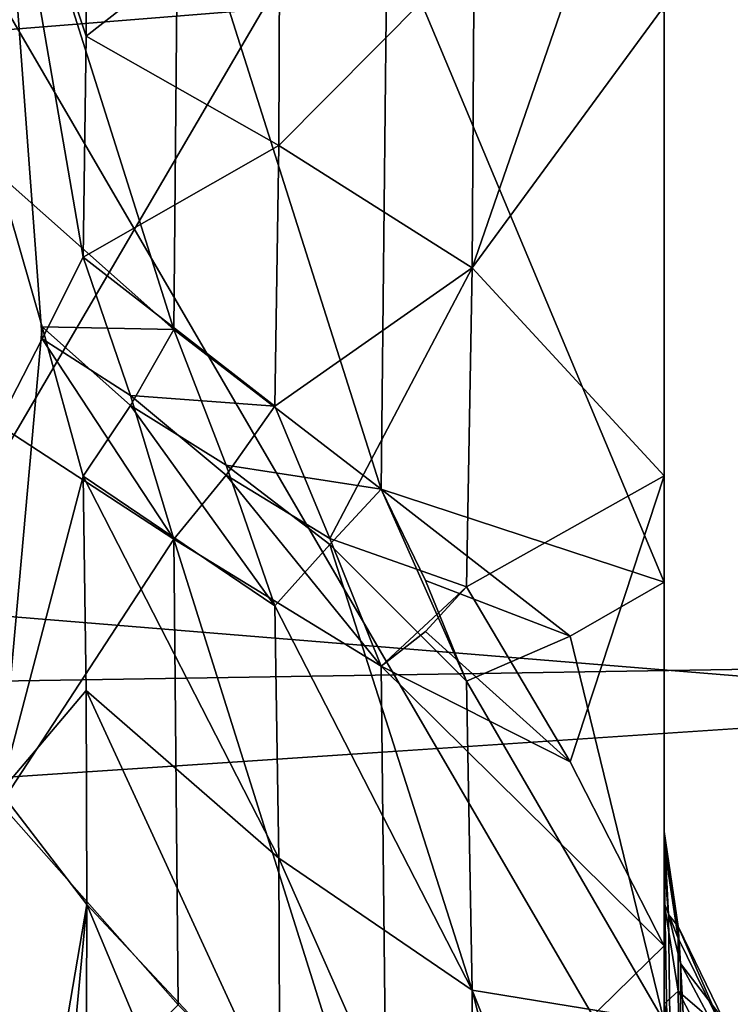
# Model space of a CAD drawing. Header units: millimetres. Extents: x -41 to 9, y -3 to 403.
# Tile 360 of 505: x -25.46 to -24.37, y 337.35 to 338.85. Entities that reach past the tile are written whole.
import ezdxf

# ---------------------------------------------------------------- set-up
doc = ezdxf.new("R2010")
doc.units = ezdxf.units.MM
doc.header["$LTSCALE"] = 81.481481
for name, color, linetype in [('1222', 7, 'CONTINUOUS'), ('1223', 7, 'CONTINUOUS'), ('1225', 7, 'CONTINUOUS'), ('1253', 7, 'CONTINUOUS'), ('132', 7, 'CONTINUOUS'), ('133', 7, 'CONTINUOUS'), ('140', 7, 'CONTINUOUS'), ('199', 7, 'CONTINUOUS'), ('200', 7, 'CONTINUOUS'), ('201', 7, 'CONTINUOUS'), ('231', 7, 'CONTINUOUS'), ('232', 7, 'CONTINUOUS'), ('234', 7, 'CONTINUOUS'), ('235', 7, 'CONTINUOUS'), ('236', 7, 'CONTINUOUS'), ('303', 7, 'CONTINUOUS'), ('304', 7, 'CONTINUOUS'), ('305', 7, 'CONTINUOUS'), ('474', 7, 'CONTINUOUS'), ('475', 7, 'CONTINUOUS'), ('540', 7, 'CONTINUOUS'), ('541', 7, 'CONTINUOUS'), ('623', 7, 'CONTINUOUS'), ('624', 7, 'CONTINUOUS'), ('625', 7, 'CONTINUOUS')]:
    doc.layers.add(name, color=color, linetype=linetype)

msp = doc.modelspace()

# ---------------------------------------------------------------- linework, layer by layer
at = {"layer": '1222', "linetype": 'Continuous'}
for points in [[(-40.875, 336.6656, 93.369), (9.125, 339.9995, 93.5), (-40.875, 340.0002, 93.5), (-40.875, 336.6656, 93.369)], [(9.125, 336.6647, 93.3689), (9.125, 339.9995, 93.5), (-40.875, 336.6656, 93.369), (9.125, 336.6647, 93.3689)]]:
    msp.add_3dface(points, dxfattribs=at)
at = {"layer": '1223', "linetype": 'Continuous'}
for points in [[(9.125, 340.0005, 8.5), (9.125, 336.666, 8.631), (-40.875, 339.9998, 8.5), (9.125, 340.0005, 8.5)], [(-40.875, 339.9998, 8.5), (9.125, 336.666, 8.631), (-40.875, 336.6652, 8.631), (-40.875, 339.9998, 8.5)]]:
    msp.add_3dface(points, dxfattribs=at)
at = {"layer": '1225', "linetype": 'Continuous'}
for points in [[(-15.675, 338.7582, 90.7806), (-40.875, 339.1981, 90.7919), (-15.675, 340.383, 90.7982), (-15.675, 338.7582, 90.7806)], [(-15.675, 337.1356, 90.6968), (-40.875, 339.1981, 90.7919), (-15.675, 338.7582, 90.7806), (-15.675, 337.1356, 90.6968)], [(-40.875, 335.9987, 90.5984), (-40.875, 339.1981, 90.7919), (-15.675, 337.1356, 90.6968), (-40.875, 335.9987, 90.5984)]]:
    msp.add_3dface(points, dxfattribs=at)
at = {"layer": '1253', "linetype": 'Continuous'}
for points in [[(-40.875, 340.8019, 11.2081), (-40.875, 337.5973, 11.2726), (-15.675, 339.617, 11.2018), (-40.875, 340.8019, 11.2081)], [(-40.875, 337.5973, 11.2726), (-15.675, 337.993, 11.2506), (-15.675, 339.617, 11.2018), (-40.875, 337.5973, 11.2726)], [(-40.875, 337.5973, 11.2726), (-15.675, 336.3724, 11.3657), (-15.675, 337.993, 11.2506), (-40.875, 337.5973, 11.2726)], [(-40.875, 337.5973, 11.2726), (-40.875, 334.4091, 11.5946), (-15.675, 336.3724, 11.3657), (-40.875, 337.5973, 11.2726)]]:
    msp.add_3dface(points, dxfattribs=at)
at = {"layer": '132', "linetype": 'Continuous'}
for points in [[(-24.475, 340.0933, 84.4999), (-24.475, 337.1424, 84.3777), (-24.475, 345.494, 62.782), (-24.475, 340.0933, 84.4999)], [(-24.475, 345.494, 62.782), (-24.475, 337.1424, 84.3777), (-24.475, 344.8555, 63.1067), (-24.475, 345.494, 62.782)], [(-24.475, 344.8555, 63.1067), (-24.475, 337.1424, 84.3777), (-24.475, 344.2409, 63.4742), (-24.475, 344.8555, 63.1067)], [(-24.475, 344.2409, 63.4742), (-24.475, 337.1424, 84.3777), (-24.475, 343.3917, 63.6583), (-24.475, 344.2409, 63.4742)], [(-24.475, 337.4358, 38.0766), (-24.475, 343.5307, 19.5205), (-24.475, 338.1517, 38.0876), (-24.475, 337.4358, 38.0766)], [(-24.475, 343.5307, 19.5205), (-24.475, 342.4399, 23.5915), (-24.475, 338.1517, 38.0876), (-24.475, 343.5307, 19.5205)], [(-24.475, 342.8576, 17.6223), (-24.475, 343.5307, 19.5205), (-24.475, 337.4358, 38.0766), (-24.475, 342.8576, 17.6223)], [(-24.475, 343.3917, 63.6583), (-24.475, 337.1424, 84.3777), (-24.475, 342.5642, 63.9234), (-24.475, 343.3917, 63.6583)], [(-24.475, 339.9067, 17.5001), (-24.475, 342.8576, 17.6223), (-24.475, 334.506, 39.218), (-24.475, 339.9067, 17.5001)], [(-24.475, 336.6083, 38.3417), (-24.475, 342.8576, 17.6223), (-24.475, 337.4358, 38.0766), (-24.475, 336.6083, 38.3417)], [(-24.475, 335.7591, 38.5258), (-24.475, 342.8576, 17.6223), (-24.475, 336.6083, 38.3417), (-24.475, 335.7591, 38.5258)], [(-24.475, 335.1445, 38.8933), (-24.475, 342.8576, 17.6223), (-24.475, 335.7591, 38.5258), (-24.475, 335.1445, 38.8933)], [(-24.475, 334.506, 39.218), (-24.475, 342.8576, 17.6223), (-24.475, 335.1445, 38.8933), (-24.475, 334.506, 39.218)], [(-24.475, 342.5642, 63.9234), (-24.475, 336.4693, 82.4795), (-24.475, 341.8483, 63.9124), (-24.475, 342.5642, 63.9234)], [(-24.475, 337.1424, 84.3777), (-24.475, 336.4693, 82.4795), (-24.475, 342.5642, 63.9234), (-24.475, 337.1424, 84.3777)], [(-24.475, 342.4399, 23.5915), (-24.475, 342.3904, 23.9129), (-24.475, 338.1517, 38.0876), (-24.475, 342.4399, 23.5915)], [(-24.475, 342.3904, 23.9129), (-24.475, 342.4109, 24.2343), (-24.475, 338.1517, 38.0876), (-24.475, 342.3904, 23.9129)], [(-24.475, 338.1517, 38.0876), (-24.475, 342.4109, 24.2343), (-24.475, 338.867, 38.0495), (-24.475, 338.1517, 38.0876)], [(-24.475, 336.4693, 82.4795), (-24.475, 337.5601, 78.4085), (-24.475, 341.8483, 63.9124), (-24.475, 336.4693, 82.4795)], [(-24.475, 337.5601, 78.4085), (-24.475, 337.6096, 78.0871), (-24.475, 341.8483, 63.9124), (-24.475, 337.5601, 78.4085)], [(-24.475, 341.8483, 63.9124), (-24.475, 337.5891, 77.7657), (-24.475, 341.133, 63.9505), (-24.475, 341.8483, 63.9124)], [(-24.475, 337.6096, 78.0871), (-24.475, 337.5891, 77.7657), (-24.475, 341.8483, 63.9124), (-24.475, 337.6096, 78.0871)], [(-24.475, 337.5891, 77.7657), (-24.475, 337.501, 77.4564), (-24.475, 341.133, 63.9505), (-24.475, 337.5891, 77.7657)], [(-24.475, 341.133, 63.9505), (-24.475, 337.3471, 77.1705), (-24.475, 340.422, 64.0372), (-24.475, 341.133, 63.9505)], [(-24.475, 337.501, 77.4564), (-24.475, 337.3471, 77.1705), (-24.475, 341.133, 63.9505), (-24.475, 337.501, 77.4564)], [(-24.475, 336.6196, 76.2903), (-24.475, 339.7189, 64.1724), (-24.475, 340.422, 64.0372), (-24.475, 336.6196, 76.2903)], [(-24.475, 337.3471, 77.1705), (-24.475, 336.6196, 76.2903), (-24.475, 340.422, 64.0372), (-24.475, 337.3471, 77.1705)], [(-24.475, 333.8468, 39.4985), (-24.475, 339.9067, 17.5001), (-24.475, 334.506, 39.218), (-24.475, 333.8468, 39.4985)], [(-24.475, 333.1703, 39.7331), (-24.475, 339.9067, 17.5001), (-24.475, 333.8468, 39.4985), (-24.475, 333.1703, 39.7331)], [(-24.475, 332.4833, 40.2652), (-24.475, 339.9067, 17.5001), (-24.475, 333.1703, 39.7331), (-24.475, 332.4833, 40.2652)], [(-24.475, 331.7483, 40.7287), (-24.475, 339.9067, 17.5001), (-24.475, 332.4833, 40.2652), (-24.475, 331.7483, 40.7287)], [(-24.475, 331.2966, 41.2841), (-24.475, 339.9067, 17.5001), (-24.475, 331.7483, 40.7287), (-24.475, 331.2966, 41.2841)], [(-24.475, 330.8076, 41.8076), (-24.475, 339.9067, 17.5001), (-24.475, 331.2966, 41.2841), (-24.475, 330.8076, 41.8076)], [(-24.475, 336.9574, 17.6387), (-24.475, 339.9067, 17.5001), (-24.475, 330.8076, 41.8076), (-24.475, 336.9574, 17.6387)], [(-24.475, 339.7189, 64.1724), (-24.475, 335.7463, 75.5494), (-24.475, 338.8578, 64.055), (-24.475, 339.7189, 64.1724)], [(-24.475, 336.6196, 76.2903), (-24.475, 335.7463, 75.5494), (-24.475, 339.7189, 64.1724), (-24.475, 336.6196, 76.2903)], [(-24.475, 338.8578, 64.055), (-24.475, 335.7463, 75.5494), (-24.475, 337.9895, 64.0211), (-24.475, 338.8578, 64.055)], [(-24.475, 337.9895, 64.0211), (-24.475, 334.7563, 74.9735), (-24.475, 337.3205, 63.7659), (-24.475, 337.9895, 64.0211)], [(-24.475, 335.7463, 75.5494), (-24.475, 334.7563, 74.9735), (-24.475, 337.9895, 64.0211), (-24.475, 335.7463, 75.5494)]]:
    msp.add_3dface(points, dxfattribs=at)
at = {"layer": '133', "linetype": 'Continuous'}
for points in [[(-24.475, 337.1424, 84.3777), (-24.475, 340.0933, 84.4999), (-26.1855, 340.0749, 84.4402), (-24.475, 337.1424, 84.3777)], [(-26.1855, 337.1352, 84.3173), (-24.475, 337.1424, 84.3777), (-26.1855, 340.0749, 84.4402), (-26.1855, 337.1352, 84.3173)]]:
    msp.add_3dface(points, dxfattribs=at)
at = {"layer": '140', "linetype": 'Continuous'}
for points in [[(-26.1855, 339.9251, 17.5598), (-24.475, 339.9067, 17.5001), (-26.1855, 336.986, 17.6958), (-26.1855, 339.9251, 17.5598)], [(-24.475, 339.9067, 17.5001), (-24.475, 336.9574, 17.6387), (-26.1855, 336.986, 17.6958), (-24.475, 339.9067, 17.5001)]]:
    msp.add_3dface(points, dxfattribs=at)
at = {"layer": '199', "linetype": 'Continuous'}
for points in [[(-24.475, 337.5601, 78.4085), (-24.475, 336.4693, 82.4795), (-24.4536, 336.3295, 82.4421), (-24.475, 337.5601, 78.4085)], [(-24.475, 337.5601, 78.4085), (-24.4536, 336.3295, 82.4421), (-24.4686, 337.4832, 78.3879), (-24.475, 337.5601, 78.4085)], [(-24.4686, 337.4832, 78.3879), (-24.4536, 336.3295, 82.4421), (-24.4499, 337.4089, 78.368), (-24.4686, 337.4832, 78.3879)], [(-24.4536, 336.3295, 82.4421), (-24.3858, 336.194, 82.4058), (-24.4499, 337.4089, 78.368), (-24.4536, 336.3295, 82.4421)], [(-24.4499, 337.4089, 78.368), (-24.3858, 336.194, 82.4058), (-24.3783, 337.2747, 78.332), (-24.4499, 337.4089, 78.368)]]:
    msp.add_3dface(points, dxfattribs=at)
at = {"layer": '200', "linetype": 'Continuous'}
for points in [[(-24.475, 337.5891, 77.7657), (-24.475, 337.6096, 78.0871), (-24.4537, 337.4471, 77.7905), (-24.475, 337.5891, 77.7657)], [(-24.475, 337.6096, 78.0871), (-24.4536, 337.4652, 78.0816), (-24.4537, 337.4471, 77.7905), (-24.475, 337.6096, 78.0871)], [(-24.475, 337.6096, 78.0871), (-24.4686, 337.4832, 78.3879), (-24.4536, 337.4652, 78.0816), (-24.475, 337.6096, 78.0871)], [(-24.475, 337.6096, 78.0871), (-24.475, 337.5601, 78.4085), (-24.4686, 337.4832, 78.3879), (-24.475, 337.6096, 78.0871)], [(-24.475, 337.501, 77.4564), (-24.475, 337.5891, 77.7657), (-24.4537, 337.4471, 77.7905), (-24.475, 337.501, 77.4564)], [(-24.475, 337.3471, 77.1705), (-24.475, 337.501, 77.4564), (-24.4536, 337.3664, 77.5095), (-24.475, 337.3471, 77.1705)], [(-24.4536, 337.3664, 77.5095), (-24.475, 337.501, 77.4564), (-24.4537, 337.4471, 77.7905), (-24.4536, 337.3664, 77.5095)], [(-24.4686, 337.4832, 78.3879), (-24.4499, 337.4089, 78.368), (-24.4536, 337.4652, 78.0816), (-24.4686, 337.4832, 78.3879)], [(-24.4536, 337.4652, 78.0816), (-24.3851, 337.3076, 77.8145), (-24.4537, 337.4471, 77.7905), (-24.4536, 337.4652, 78.0816)], [(-24.4536, 337.4652, 78.0816), (-24.3851, 337.3238, 78.0752), (-24.3851, 337.3076, 77.8145), (-24.4536, 337.4652, 78.0816)], [(-24.4536, 337.4652, 78.0816), (-24.4499, 337.4089, 78.368), (-24.3851, 337.3238, 78.0752), (-24.4536, 337.4652, 78.0816)], [(-24.3851, 337.3076, 77.8145), (-24.4536, 337.3664, 77.5095), (-24.4537, 337.4471, 77.7905), (-24.3851, 337.3076, 77.8145)], [(-24.4499, 337.4089, 78.368), (-24.3783, 337.2747, 78.332), (-24.3851, 337.3238, 78.0752), (-24.4499, 337.4089, 78.368)], [(-24.4519, 337.2233, 77.2558), (-24.475, 337.3471, 77.1705), (-24.4536, 337.3664, 77.5095), (-24.4519, 337.2233, 77.2558)], [(-24.3851, 337.2353, 77.5629), (-24.4519, 337.2233, 77.2558), (-24.4536, 337.3664, 77.5095), (-24.3851, 337.2353, 77.5629)], [(-24.3851, 337.2353, 77.5629), (-24.4536, 337.3664, 77.5095), (-24.3851, 337.3076, 77.8145), (-24.3851, 337.2353, 77.5629)]]:
    msp.add_3dface(points, dxfattribs=at)
at = {"layer": '201', "linetype": 'Continuous'}
msp.add_3dface([(-24.475, 336.6196, 76.2903), (-24.475, 337.3471, 77.1705), (-24.4519, 337.2233, 77.2558), (-24.475, 336.6196, 76.2903)], dxfattribs=at)
at = {"layer": '231', "linetype": 'Continuous'}
for points in [[(-24.8973, 338.9973, 62.4607), (-24.475, 337.9895, 64.0211), (-24.9065, 338.1314, 62.3865), (-24.8973, 338.9973, 62.4607)], [(-24.475, 338.8578, 64.055), (-24.475, 337.9895, 64.0211), (-24.8973, 338.9973, 62.4607), (-24.475, 338.8578, 64.055)], [(-24.475, 337.9895, 64.0211), (-24.6185, 337.9074, 63.4272), (-24.9065, 338.1314, 62.3865), (-24.475, 337.9895, 64.0211)], [(-24.9065, 338.1314, 62.3865), (-24.6185, 337.9074, 63.4272), (-24.839, 337.9919, 62.615), (-24.9065, 338.1314, 62.3865)], [(-24.6185, 337.9074, 63.4272), (-24.7763, 337.839, 62.8365), (-24.839, 337.9919, 62.615), (-24.6185, 337.9074, 63.4272)]]:
    msp.add_3dface(points, dxfattribs=at)
at = {"layer": '232', "linetype": 'Continuous'}
for points in [[(-24.475, 337.9895, 64.0211), (-24.475, 337.3205, 63.7659), (-24.6185, 337.9074, 63.4272), (-24.475, 337.9895, 64.0211)], [(-24.475, 337.3205, 63.7659), (-24.7763, 337.839, 62.8365), (-24.6185, 337.9074, 63.4272), (-24.475, 337.3205, 63.7659)], [(-24.7763, 337.839, 62.8365), (-24.475, 337.3205, 63.7659), (-24.7676, 337.3679, 62.7089), (-24.7763, 337.839, 62.8365)], [(-24.615, 336.7663, 63.0683), (-24.7646, 336.8966, 62.5822), (-24.7676, 337.3679, 62.7089), (-24.615, 336.7663, 63.0683)], [(-24.475, 336.6354, 63.557), (-24.615, 336.7663, 63.0683), (-24.7676, 337.3679, 62.7089), (-24.475, 336.6354, 63.557)], [(-24.475, 337.3205, 63.7659), (-24.475, 336.6354, 63.557), (-24.7676, 337.3679, 62.7089), (-24.475, 337.3205, 63.7659)]]:
    msp.add_3dface(points, dxfattribs=at)
at = {"layer": '234', "linetype": 'Continuous'}
for points in [[(-24.9065, 338.1314, 62.3865), (-24.7763, 337.839, 62.8365), (-24.9849, 338.0469, 62.0501), (-24.9065, 338.1314, 62.3865)], [(-24.7763, 337.839, 62.8365), (-24.9065, 338.1314, 62.3865), (-24.839, 337.9919, 62.615), (-24.7763, 337.839, 62.8365)], [(-24.9849, 338.0469, 62.0501), (-24.7676, 337.3679, 62.7089), (-25.0686, 337.9538, 61.7162), (-24.9849, 338.0469, 62.0501)], [(-24.7763, 337.839, 62.8365), (-24.7676, 337.3679, 62.7089), (-24.9849, 338.0469, 62.0501), (-24.7763, 337.839, 62.8365)], [(-25.0686, 337.9538, 61.7162), (-24.7676, 337.3679, 62.7089), (-25.0627, 337.5691, 61.6122), (-25.0686, 337.9538, 61.7162)], [(-24.7676, 337.3679, 62.7089), (-24.7646, 336.8966, 62.5822), (-25.0627, 337.5691, 61.6122), (-24.7676, 337.3679, 62.7089)], [(-25.0627, 337.5691, 61.6122), (-24.7646, 336.8966, 62.5822), (-25.0608, 337.1842, 61.5088), (-25.0627, 337.5691, 61.6122)]]:
    msp.add_3dface(points, dxfattribs=at)
at = {"layer": '235', "linetype": 'Continuous'}
for points in [[(-25.2161, 339.1063, 61.2155), (-24.9065, 338.1314, 62.3865), (-25.2228, 338.3743, 61.1526), (-25.2161, 339.1063, 61.2155)], [(-24.8973, 338.9973, 62.4607), (-24.9065, 338.1314, 62.3865), (-25.2161, 339.1063, 61.2155), (-24.8973, 338.9973, 62.4607)], [(-25.2228, 338.3743, 61.1526), (-24.9065, 338.1314, 62.3865), (-25.1426, 338.1676, 61.4354), (-25.2228, 338.3743, 61.1526)], [(-24.9065, 338.1314, 62.3865), (-24.9849, 338.0469, 62.0501), (-25.1426, 338.1676, 61.4354), (-24.9065, 338.1314, 62.3865)], [(-24.9849, 338.0469, 62.0501), (-25.0686, 337.9538, 61.7162), (-25.1426, 338.1676, 61.4354), (-24.9849, 338.0469, 62.0501)]]:
    msp.add_3dface(points, dxfattribs=at)
at = {"layer": '236', "linetype": 'Continuous'}
for points in [[(-25.2228, 338.3743, 61.1526), (-25.4908, 338.6121, 59.9887), (-25.4864, 339.2091, 60.0402), (-25.2228, 338.3743, 61.1526)], [(-25.2161, 339.1063, 61.2155), (-25.2228, 338.3743, 61.1526), (-25.4864, 339.2091, 60.0402), (-25.2161, 339.1063, 61.2155)], [(-25.4908, 338.6121, 59.9887), (-25.2228, 338.3743, 61.1526), (-25.4233, 338.3786, 60.2482), (-25.4908, 338.6121, 59.9887)], [(-25.4233, 338.3786, 60.2482), (-25.2228, 338.3743, 61.1526), (-25.2887, 338.2585, 60.8318), (-25.4233, 338.3786, 60.2482)], [(-25.3607, 338.1509, 60.511), (-25.4233, 338.3786, 60.2482), (-25.2887, 338.2585, 60.8318), (-25.3607, 338.1509, 60.511)]]:
    msp.add_3dface(points, dxfattribs=at)
at = {"layer": '303', "linetype": 'Continuous'}
for points in [[(-25.0627, 338.6547, 40.1963), (-24.7646, 338.9549, 39.0549), (-25.0608, 339.0518, 40.1619), (-25.0627, 338.6547, 40.1963)], [(-24.7676, 338.4686, 39.097), (-24.7646, 338.9549, 39.0549), (-25.0627, 338.6547, 40.1963), (-24.7676, 338.4686, 39.097)], [(-25.0686, 338.2576, 40.2302), (-24.7676, 338.4686, 39.097), (-25.0627, 338.6547, 40.1963), (-25.0686, 338.2576, 40.2302)], [(-24.9849, 338.0559, 39.9483), (-24.7676, 338.4686, 39.097), (-25.0686, 338.2576, 40.2302), (-24.9849, 338.0559, 39.9483)], [(-24.7763, 337.9824, 39.1382), (-24.7676, 338.4686, 39.097), (-24.9849, 338.0559, 39.9483), (-24.7763, 337.9824, 39.1382)], [(-24.9065, 337.8615, 39.6611), (-24.7763, 337.9824, 39.1382), (-24.9849, 338.0559, 39.9483), (-24.9065, 337.8615, 39.6611)], [(-24.839, 337.9145, 39.3986), (-24.7763, 337.9824, 39.1382), (-24.9065, 337.8615, 39.6611), (-24.839, 337.9145, 39.3986)]]:
    msp.add_3dface(points, dxfattribs=at)
at = {"layer": '304', "linetype": 'Continuous'}
for points in [[(-24.615, 338.9111, 38.5536), (-24.7646, 338.9549, 39.0549), (-24.7676, 338.4686, 39.097), (-24.615, 338.9111, 38.5536)], [(-24.475, 338.867, 38.0495), (-24.615, 338.9111, 38.5536), (-24.7676, 338.4686, 39.097), (-24.475, 338.867, 38.0495)], [(-24.475, 338.1517, 38.0876), (-24.475, 338.867, 38.0495), (-24.7676, 338.4686, 39.097), (-24.475, 338.1517, 38.0876)], [(-24.475, 338.1517, 38.0876), (-24.7676, 338.4686, 39.097), (-24.7763, 337.9824, 39.1382), (-24.475, 338.1517, 38.0876)], [(-24.475, 338.1517, 38.0876), (-24.7763, 337.9824, 39.1382), (-24.6185, 337.7161, 38.6065), (-24.475, 338.1517, 38.0876)], [(-24.475, 337.4358, 38.0766), (-24.475, 338.1517, 38.0876), (-24.6185, 337.7161, 38.6065), (-24.475, 337.4358, 38.0766)]]:
    msp.add_3dface(points, dxfattribs=at)
at = {"layer": '305', "linetype": 'Continuous'}
for points in [[(-24.7763, 337.9824, 39.1382), (-24.839, 337.9145, 39.3986), (-24.6185, 337.7161, 38.6065), (-24.7763, 337.9824, 39.1382)], [(-24.839, 337.9145, 39.3986), (-24.9065, 337.8615, 39.6611), (-24.6185, 337.7161, 38.6065), (-24.839, 337.9145, 39.3986)], [(-24.9065, 337.8615, 39.6611), (-24.475, 337.4358, 38.0766), (-24.6185, 337.7161, 38.6065), (-24.9065, 337.8615, 39.6611)], [(-24.475, 337.4358, 38.0766), (-24.9065, 337.8615, 39.6611), (-24.8973, 337.0224, 39.8875), (-24.475, 337.4358, 38.0766)], [(-24.475, 336.6083, 38.3417), (-24.475, 337.4358, 38.0766), (-24.8973, 337.0224, 39.8875), (-24.475, 336.6083, 38.3417)]]:
    msp.add_3dface(points, dxfattribs=at)
at = {"layer": '474', "linetype": 'Continuous'}
for points in [[(-25.3565, 338.8212, 41.4013), (-25.0608, 339.0518, 40.1619), (-25.3551, 339.1577, 41.3721), (-25.3565, 338.8212, 41.4013)], [(-25.0627, 338.6547, 40.1963), (-25.0608, 339.0518, 40.1619), (-25.3565, 338.8212, 41.4013), (-25.0627, 338.6547, 40.1963)], [(-25.3607, 338.4847, 41.4302), (-25.0627, 338.6547, 40.1963), (-25.3565, 338.8212, 41.4013), (-25.3607, 338.4847, 41.4302)], [(-25.0686, 338.2576, 40.2302), (-25.0627, 338.6547, 40.1963), (-25.3607, 338.4847, 41.4302), (-25.0686, 338.2576, 40.2302)], [(-25.2887, 338.2738, 41.1655), (-25.0686, 338.2576, 40.2302), (-25.3607, 338.4847, 41.4302), (-25.2887, 338.2738, 41.1655)], [(-25.1426, 338.1527, 40.5672), (-25.0686, 338.2576, 40.2302), (-25.2887, 338.2738, 41.1655), (-25.1426, 338.1527, 40.5672)], [(-25.2228, 338.0553, 40.9037), (-25.1426, 338.1527, 40.5672), (-25.2887, 338.2738, 41.1655), (-25.2228, 338.0553, 40.9037)]]:
    msp.add_3dface(points, dxfattribs=at)
at = {"layer": '475', "linetype": 'Continuous'}
for points in [[(-24.9849, 338.0559, 39.9483), (-25.0686, 338.2576, 40.2302), (-25.1426, 338.1527, 40.5672), (-24.9849, 338.0559, 39.9483)], [(-24.9065, 337.8615, 39.6611), (-25.1426, 338.1527, 40.5672), (-25.2228, 338.0553, 40.9037), (-24.9065, 337.8615, 39.6611)], [(-24.9065, 337.8615, 39.6611), (-24.9849, 338.0559, 39.9483), (-25.1426, 338.1527, 40.5672), (-24.9065, 337.8615, 39.6611)], [(-24.8973, 337.0224, 39.8875), (-24.9065, 337.8615, 39.6611), (-25.2228, 338.0553, 40.9037), (-24.8973, 337.0224, 39.8875)], [(-24.8973, 337.0224, 39.8875), (-25.2228, 338.0553, 40.9037), (-25.2161, 337.3459, 41.0949), (-24.8973, 337.0224, 39.8875)]]:
    msp.add_3dface(points, dxfattribs=at)
at = {"layer": '540', "linetype": 'Continuous'}
for points in [[(-25.4233, 338.3605, 41.755), (-25.4868, 339.2154, 42.0317), (-25.4908, 338.2299, 42.0787), (-25.4233, 338.3605, 41.755)], [(-25.3565, 338.8212, 41.4013), (-25.3551, 339.1577, 41.3721), (-25.4868, 339.2154, 42.0317), (-25.3565, 338.8212, 41.4013)], [(-25.3607, 338.4847, 41.4302), (-25.4868, 339.2154, 42.0317), (-25.4233, 338.3605, 41.755), (-25.3607, 338.4847, 41.4302)], [(-25.3607, 338.4847, 41.4302), (-25.3565, 338.8212, 41.4013), (-25.4868, 339.2154, 42.0317), (-25.3607, 338.4847, 41.4302)]]:
    msp.add_3dface(points, dxfattribs=at)
at = {"layer": '541', "linetype": 'Continuous'}
for points in [[(-25.2887, 338.2738, 41.1655), (-25.3607, 338.4847, 41.4302), (-25.4233, 338.3605, 41.755), (-25.2887, 338.2738, 41.1655)], [(-25.2228, 338.0553, 40.9037), (-25.4233, 338.3605, 41.755), (-25.4908, 338.2299, 42.0787), (-25.2228, 338.0553, 40.9037)], [(-25.2228, 338.0553, 40.9037), (-25.2887, 338.2738, 41.1655), (-25.4233, 338.3605, 41.755), (-25.2228, 338.0553, 40.9037)], [(-25.2228, 338.0553, 40.9037), (-25.4908, 338.2299, 42.0787), (-25.4864, 337.6513, 42.2345), (-25.2228, 338.0553, 40.9037)], [(-25.2161, 337.3459, 41.0949), (-25.2228, 338.0553, 40.9037), (-25.4864, 337.6513, 42.2345), (-25.2161, 337.3459, 41.0949)], [(-25.4908, 337.0723, 42.3888), (-25.2161, 337.3459, 41.0949), (-25.4864, 337.6513, 42.2345), (-25.4908, 337.0723, 42.3888)]]:
    msp.add_3dface(points, dxfattribs=at)
at = {"layer": '623', "linetype": 'Continuous'}
for points in [[(-25.3551, 337.4986, 60.3353), (-25.4908, 336.7076, 59.4784), (-25.4868, 337.67, 59.6958), (-25.3551, 337.4986, 60.3353)], [(-25.4234, 336.78, 59.8194), (-25.4908, 336.7076, 59.4784), (-25.3551, 337.4986, 60.3353), (-25.4234, 336.78, 59.8194)], [(-25.3565, 337.1723, 60.2481), (-25.4234, 336.78, 59.8194), (-25.3551, 337.4986, 60.3353), (-25.3565, 337.1723, 60.2481)]]:
    msp.add_3dface(points, dxfattribs=at)
at = {"layer": '624', "linetype": 'Continuous'}
for points in [[(-25.2228, 338.3743, 61.1526), (-25.1426, 338.1676, 61.4354), (-25.2887, 338.2585, 60.8318), (-25.2228, 338.3743, 61.1526)], [(-25.0686, 337.9538, 61.7162), (-25.3607, 338.1509, 60.511), (-25.2887, 338.2585, 60.8318), (-25.0686, 337.9538, 61.7162)], [(-25.1426, 338.1676, 61.4354), (-25.0686, 337.9538, 61.7162), (-25.2887, 338.2585, 60.8318), (-25.1426, 338.1676, 61.4354)], [(-25.0686, 337.9538, 61.7162), (-25.0627, 337.5691, 61.6122), (-25.3607, 338.1509, 60.511), (-25.0686, 337.9538, 61.7162)], [(-25.3607, 338.1509, 60.511), (-25.0627, 337.5691, 61.6122), (-25.3565, 337.8248, 60.423), (-25.3607, 338.1509, 60.511)], [(-25.0627, 337.5691, 61.6122), (-25.0608, 337.1842, 61.5088), (-25.3565, 337.8248, 60.423), (-25.0627, 337.5691, 61.6122)], [(-25.0608, 337.1842, 61.5088), (-25.3551, 337.4986, 60.3353), (-25.3565, 337.8248, 60.423), (-25.0608, 337.1842, 61.5088)], [(-25.0627, 336.7991, 61.4059), (-25.3565, 337.1723, 60.2481), (-25.3551, 337.4986, 60.3353), (-25.0627, 336.7991, 61.4059)], [(-25.0608, 337.1842, 61.5088), (-25.0627, 336.7991, 61.4059), (-25.3551, 337.4986, 60.3353), (-25.0608, 337.1842, 61.5088)]]:
    msp.add_3dface(points, dxfattribs=at)
at = {"layer": '625', "linetype": 'Continuous'}
for points in [[(-25.4908, 338.6121, 59.9887), (-25.4233, 338.3786, 60.2482), (-25.4868, 337.67, 59.6958), (-25.4908, 338.6121, 59.9887)], [(-25.4233, 338.3786, 60.2482), (-25.3607, 338.1509, 60.511), (-25.4868, 337.67, 59.6958), (-25.4233, 338.3786, 60.2482)], [(-25.4868, 337.67, 59.6958), (-25.3607, 338.1509, 60.511), (-25.3565, 337.8248, 60.423), (-25.4868, 337.67, 59.6958)], [(-25.3551, 337.4986, 60.3353), (-25.4868, 337.67, 59.6958), (-25.3565, 337.8248, 60.423), (-25.3551, 337.4986, 60.3353)]]:
    msp.add_3dface(points, dxfattribs=at)

doc.saveas('drawing.dxf')
